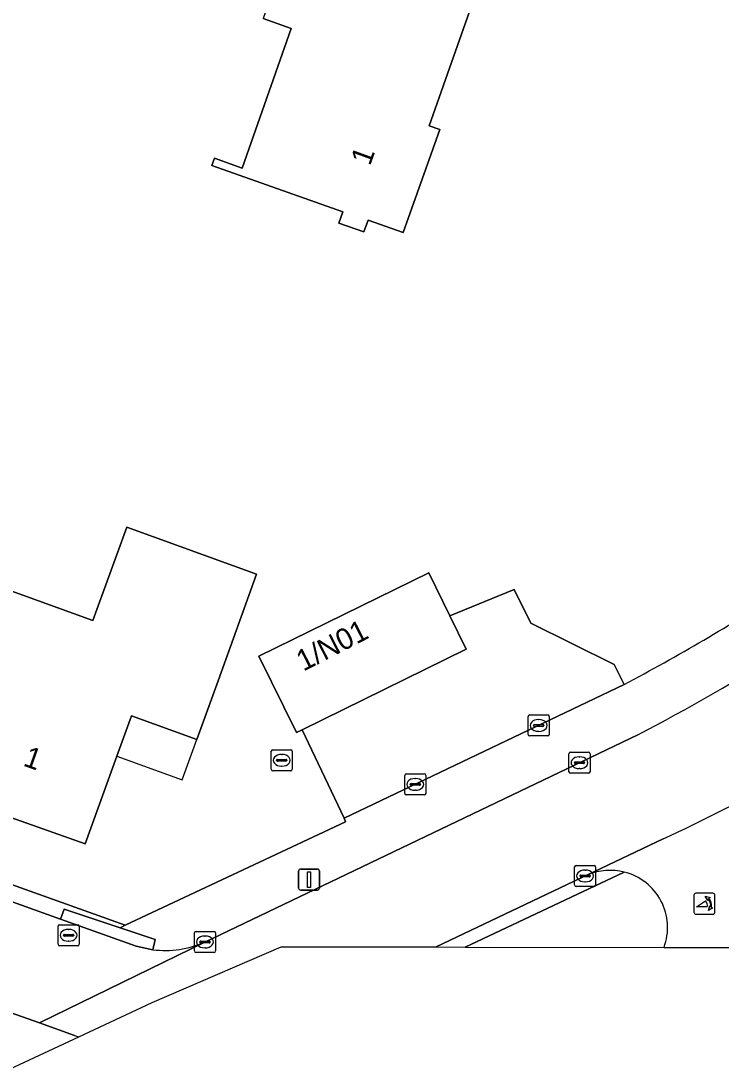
# Model space of a CAD drawing. Extents: x 163266 to 164362, y 381528 to 382286.
# Drawn here: x 163699.17 to 163732.38, y 381635.57 to 381685.27 of the extents above; entities that cross this region are included whole.
import ezdxf

# ---------------------------------------------------------------- set-up
doc = ezdxf.new("R2010")
doc.units = 0
for name, color, linetype in [('IMGEO_Brandkraan', 7, 'Continuous'), ('IMGEO_Erf', 7, 'Continuous'), ('IMGEO_Fietspad_open', 7, 'Continuous'), ('IMGEO_Groenvoorziening', 7, 'Continuous'), ('IMGEO_Kolk', 7, 'Continuous'), ('IMGEO_Lichtmast', 7, 'Continuous'), ('IMGEO_Pand', 7, 'Continuous'), ('IMGEO_Pand_nummerreeks', 7, 'Continuous'), ('IMGEO_Pand_overbouw', 7, 'Continuous'), ('IMGEO_Poller', 7, 'Continuous'), ('IMGEO_Rijbaan_lokaal_open', 7, 'Continuous'), ('IMGEO_Rioolput', 7, 'Continuous'), ('IMGEO_Voetpad_open', 7, 'Continuous')]:
    doc.layers.add(name, color=color, linetype=linetype)

msp = doc.modelspace()

# ---------------------------------------------------------------- linework, layer by layer
at = {"layer": 'IMGEO_Brandkraan'}
for p, q in [((163700.93, 381641.487), (163700.93, 381642.339)), ((163701.005, 381642.413), (163701.857, 381642.413)), ((163701.931, 381642.339), (163701.931, 381641.487)), ((163701.189, 381641.907), (163701.189, 381641.919)), ((163701.627, 381641.87), (163701.229, 381641.87)), ((163701.232, 381641.956), (163701.63, 381641.956)), ((163701.418, 381642.193), (163701.443, 381642.193)), ((163701.673, 381641.919), (163701.673, 381641.907)), ((163701.857, 381641.413), (163701.005, 381641.413)), ((163701.441, 381641.633), (163701.416, 381641.633))]:
    msp.add_line(p, q, dxfattribs=at)
for points in [[(163700.93, 381641.487), (163700.93, 381642.339)], [(163701.005, 381642.413), (163701.857, 381642.413)], [(163701.931, 381642.339), (163701.931, 381641.487)], [(163701.857, 381641.413), (163701.005, 381641.413)]]:
    msp.add_lwpolyline(points, dxfattribs=at)
for centre, radius, start, end in [((163701.007, 381642.337), 0.0765, 91.552, 178.448), ((163701.007, 381642.337), 0.0765, 91.552, 178.448), ((163701.855, 381642.337), 0.0765, 1.552, 88.448), ((163701.855, 381642.337), 0.0765, 1.552, 88.448), ((163701.229, 381641.916), 0.0403, 85.8775, 175.7526), ((163701.226, 381641.906), 0.0366, 178.938, 274.7102), ((163701.63, 381641.913), 0.043, 264.8664, 352.4533), ((163701.634, 381641.918), 0.0386, 1.7309, 96.639), ((163701.007, 381641.489), 0.0765, 181.552, 268.448), ((163701.007, 381641.489), 0.0765, 181.552, 268.448), ((163701.855, 381641.489), 0.0765, 271.552, 358.448), ((163701.855, 381641.489), 0.0765, 271.552, 358.448)]:
    msp.add_arc(centre, radius, start, end, dxfattribs=at)
for centre, major_axis, ratio, start_param, end_param in [((163701.417, 381641.913), (-0.387, 0.002), 0.722429, 4.712389, 7.853982), ((163701.442, 381641.913), (-0.39, 0.002), 0.717154, 1.570796, 4.712389)]:
    msp.add_ellipse(centre, major_axis=major_axis, ratio=ratio, start_param=start_param, end_param=end_param, dxfattribs=at)
at = {"layer": 'IMGEO_Erf'}
for points in [[(163721.325, 381688.2), (163718.541, 381680.3), (163719.034, 381680.126), (163717.309, 381675.231), (163715.635, 381675.821), (163715.441, 381675.271), (163714.254, 381675.689), (163714.442, 381676.224), (163708.226, 381678.415), (163708.349, 381678.765), (163709.658, 381678.288), (163711.993, 381684.911), (163710.659, 381685.381)], [(163629.716, 381668.998), (163704.116, 381642.385), (163714.571, 381647.298), (163714.503, 381647.459), (163712.507, 381651.662), (163712.236, 381651.529), (163710.461, 381655.144), (163718.518, 381659.102), (163719.518, 381657.066), (163722.573, 381658.314), (163723.351, 381656.715), (163727.31, 381654.748), (163727.79, 381653.802)]]:
    msp.add_lwpolyline(points, dxfattribs=at)
msp.add_lwpolyline([(163696.58, 381653.535), (163698.334, 381658.38), (163702.582, 381656.843), (163704.185, 381661.269), (163710.349, 381659.037), (163708.52, 381653.986), (163707.51, 381651.196), (163704.411, 381652.319), (163703.718, 381650.408), (163702.208, 381646.242), (163694.877, 381648.833)], close=True, dxfattribs=at)
msp.add_arc((163678.641, 381746.031), 104.508, 298.05329, 302.79447, dxfattribs=at)
at = {"layer": 'IMGEO_Fietspad_open'}
for points in [[(163729.677, 381641.336), (163732.838, 381641.33), (163733.548, 381644.742), (163734.033, 381647.073), (163734.4, 381648.337)], [(163729.638, 381646.484), (163726.05, 381644.783)], [(163701.705, 381637.16), (163700.047, 381637.754), (163698.391, 381638.347)], [(163698.633, 381635.569), (163701.918, 381637.101)]]:
    msp.add_lwpolyline(points, dxfattribs=at)
for centre, radius, start, end in [((163698.206, 381714.612), 75.029, 294.76703, 299.52352), ((163727.113, 381642.176), 2.815, 76.0335, 112.1751), ((163727.138, 381642.28), 2.708, 339.6035, 76.0318), ((163704.866, 381648.1), 11.387, 253.8852, 254.9999)]:
    msp.add_arc(centre, radius, start, end, dxfattribs=at)
at = {"layer": 'IMGEO_Groenvoorziening'}
for points in [[(163727.792, 381644.908), (163720.249, 381641.354)], [(163720.249, 381641.354), (163729.677, 381641.336)]]:
    msp.add_lwpolyline(points, dxfattribs=at)
msp.add_arc((163727.138, 381642.28), 2.708, 339.6035, 76.0318, dxfattribs=at)
at = {"layer": 'IMGEO_Kolk'}
for p, q in [((163723.23, 381651.437), (163723.23, 381652.289)), ((163723.305, 381652.363), (163724.157, 381652.363)), ((163724.231, 381652.289), (163724.231, 381651.437)), ((163723.489, 381651.857), (163723.489, 381651.869)), ((163723.927, 381651.82), (163723.529, 381651.82)), ((163723.532, 381651.906), (163723.93, 381651.906)), ((163723.718, 381652.143), (163723.743, 381652.143)), ((163723.973, 381651.869), (163723.973, 381651.857)), ((163724.157, 381651.363), (163723.305, 381651.363)), ((163723.741, 381651.583), (163723.716, 381651.583)), ((163725.165, 381649.669), (163725.165, 381650.521)), ((163725.24, 381650.595), (163726.092, 381650.595)), ((163725.653, 381650.375), (163725.678, 381650.375)), ((163726.166, 381650.521), (163726.166, 381649.669)), ((163725.424, 381650.089), (163725.424, 381650.101)), ((163725.862, 381650.052), (163725.464, 381650.052)), ((163725.467, 381650.138), (163725.865, 381650.138)), ((163725.676, 381649.815), (163725.651, 381649.815)), ((163725.908, 381650.101), (163725.908, 381650.089)), ((163717.375, 381648.642), (163717.375, 381649.494)), ((163717.45, 381649.568), (163718.302, 381649.568)), ((163717.863, 381649.348), (163717.888, 381649.348)), ((163718.376, 381649.494), (163718.376, 381648.642)), ((163726.092, 381649.595), (163725.24, 381649.595)), ((163717.634, 381649.062), (163717.634, 381649.074)), ((163718.072, 381649.025), (163717.674, 381649.025)), ((163717.677, 381649.111), (163718.075, 381649.111)), ((163717.886, 381648.788), (163717.861, 381648.788)), ((163718.118, 381649.074), (163718.118, 381649.062)), ((163718.302, 381648.568), (163717.45, 381648.568)), ((163725.432, 381644.299), (163725.432, 381645.151)), ((163725.507, 381645.225), (163726.359, 381645.225)), ((163725.734, 381644.768), (163726.132, 381644.768)), ((163725.92, 381645.005), (163725.945, 381645.005)), ((163726.433, 381645.151), (163726.433, 381644.299)), ((163725.691, 381644.719), (163725.691, 381644.731)), ((163726.129, 381644.682), (163725.731, 381644.682)), ((163725.943, 381644.445), (163725.918, 381644.445)), ((163726.175, 381644.731), (163726.175, 381644.719)), ((163726.359, 381644.225), (163725.507, 381644.225)), ((163707.399, 381641.169), (163707.399, 381642.021)), ((163707.474, 381642.095), (163708.326, 381642.095)), ((163707.887, 381641.875), (163707.912, 381641.875)), ((163708.4, 381642.021), (163708.4, 381641.169)), ((163707.658, 381641.589), (163707.658, 381641.601)), ((163708.096, 381641.552), (163707.698, 381641.552)), ((163707.701, 381641.638), (163708.099, 381641.638)), ((163707.91, 381641.315), (163707.885, 381641.315)), ((163708.142, 381641.601), (163708.142, 381641.589)), ((163708.326, 381641.095), (163707.474, 381641.095))]:
    msp.add_line(p, q, dxfattribs=at)
for points in [[(163723.23, 381651.437), (163723.23, 381652.289)], [(163723.305, 381652.363), (163724.157, 381652.363)], [(163724.231, 381652.289), (163724.231, 381651.437)], [(163724.157, 381651.363), (163723.305, 381651.363)], [(163725.165, 381649.669), (163725.165, 381650.521)], [(163725.24, 381650.595), (163726.092, 381650.595)], [(163726.166, 381650.521), (163726.166, 381649.669)], [(163717.375, 381648.642), (163717.375, 381649.494)], [(163717.45, 381649.568), (163718.302, 381649.568)], [(163718.376, 381649.494), (163718.376, 381648.642)], [(163726.092, 381649.595), (163725.24, 381649.595)], [(163718.302, 381648.568), (163717.45, 381648.568)], [(163725.432, 381644.299), (163725.432, 381645.151)], [(163725.507, 381645.225), (163726.359, 381645.225)], [(163726.433, 381645.151), (163726.433, 381644.299)], [(163726.359, 381644.225), (163725.507, 381644.225)], [(163707.399, 381641.169), (163707.399, 381642.021)], [(163707.474, 381642.095), (163708.326, 381642.095)], [(163708.4, 381642.021), (163708.4, 381641.169)], [(163708.326, 381641.095), (163707.474, 381641.095)]]:
    msp.add_lwpolyline(points, dxfattribs=at)
for centre, radius, start, end in [((163723.307, 381652.287), 0.0765, 91.552, 178.448), ((163723.307, 381652.287), 0.0765, 91.552, 178.448), ((163724.155, 381652.287), 0.0765, 1.552, 88.448), ((163724.155, 381652.287), 0.0765, 1.552, 88.448), ((163723.529, 381651.866), 0.0403, 85.8775, 175.7526), ((163723.526, 381651.856), 0.0366, 178.938, 274.7102), ((163723.93, 381651.863), 0.043, 264.8664, 352.4533), ((163723.934, 381651.868), 0.0386, 1.7309, 96.639), ((163723.307, 381651.439), 0.0765, 181.552, 268.448), ((163723.307, 381651.439), 0.0765, 181.552, 268.448), ((163724.155, 381651.439), 0.0765, 271.552, 358.448), ((163724.155, 381651.439), 0.0765, 271.552, 358.448), ((163725.242, 381650.519), 0.0765, 91.552, 178.448), ((163725.242, 381650.519), 0.0765, 91.552, 178.448), ((163726.09, 381650.519), 0.0765, 1.552, 88.448), ((163726.09, 381650.519), 0.0765, 1.552, 88.448), ((163725.464, 381650.098), 0.0403, 85.8775, 175.7526), ((163725.461, 381650.088), 0.0366, 178.938, 274.7102), ((163725.865, 381650.095), 0.043, 264.8664, 352.4533), ((163725.869, 381650.1), 0.0386, 1.7309, 96.639), ((163717.452, 381649.492), 0.0765, 91.552, 178.448), ((163717.452, 381649.492), 0.0765, 91.552, 178.448), ((163718.3, 381649.492), 0.0765, 1.552, 88.448), ((163718.3, 381649.492), 0.0765, 1.552, 88.448), ((163725.242, 381649.671), 0.0765, 181.552, 268.448), ((163725.242, 381649.671), 0.0765, 181.552, 268.448), ((163726.09, 381649.671), 0.0765, 271.552, 358.448), ((163726.09, 381649.671), 0.0765, 271.552, 358.448), ((163717.674, 381649.071), 0.0403, 85.8775, 175.7526), ((163717.671, 381649.061), 0.0366, 178.938, 274.7102), ((163718.075, 381649.068), 0.043, 264.8664, 352.4533), ((163718.079, 381649.073), 0.0386, 1.7309, 96.639), ((163717.452, 381648.644), 0.0765, 181.552, 268.448), ((163717.452, 381648.644), 0.0765, 181.552, 268.448), ((163718.3, 381648.644), 0.0765, 271.552, 358.448), ((163718.3, 381648.644), 0.0765, 271.552, 358.448), ((163725.509, 381645.149), 0.0765, 91.552, 178.448), ((163725.509, 381645.149), 0.0765, 91.552, 178.448), ((163725.731, 381644.728), 0.0403, 85.8775, 175.7526), ((163726.136, 381644.73), 0.0386, 1.7309, 96.639), ((163726.357, 381645.149), 0.0765, 1.552, 88.448), ((163726.357, 381645.149), 0.0765, 1.552, 88.448), ((163725.509, 381644.301), 0.0765, 181.552, 268.448), ((163725.509, 381644.301), 0.0765, 181.552, 268.448), ((163725.728, 381644.718), 0.0366, 178.938, 274.7102), ((163726.132, 381644.725), 0.043, 264.8664, 352.4533), ((163726.357, 381644.301), 0.0765, 271.552, 358.448), ((163726.357, 381644.301), 0.0765, 271.552, 358.448), ((163707.476, 381642.019), 0.0765, 91.552, 178.448), ((163707.476, 381642.019), 0.0765, 91.552, 178.448), ((163708.324, 381642.019), 0.0765, 1.552, 88.448), ((163708.324, 381642.019), 0.0765, 1.552, 88.448), ((163707.698, 381641.598), 0.0403, 85.8775, 175.7526), ((163707.695, 381641.588), 0.0366, 178.938, 274.7102), ((163708.099, 381641.595), 0.043, 264.8664, 352.4533), ((163708.103, 381641.6), 0.0386, 1.7309, 96.639), ((163707.476, 381641.171), 0.0765, 181.552, 268.448), ((163707.476, 381641.171), 0.0765, 181.552, 268.448), ((163708.324, 381641.171), 0.0765, 271.552, 358.448), ((163708.324, 381641.171), 0.0765, 271.552, 358.448)]:
    msp.add_arc(centre, radius, start, end, dxfattribs=at)
for centre, major_axis, ratio, start_param, end_param in [((163723.717, 381651.863), (-0.387, 0.002), 0.722429, 4.712389, 7.853982), ((163723.742, 381651.863), (-0.39, 0.002), 0.717154, 1.570796, 4.712389), ((163725.652, 381650.095), (-0.387, 0.002), 0.722429, 4.712389, 7.853982), ((163725.677, 381650.095), (-0.39, 0.002), 0.717154, 1.570796, 4.712389), ((163717.862, 381649.068), (-0.387, 0.002), 0.722429, 4.712389, 7.853982), ((163717.887, 381649.068), (-0.39, 0.002), 0.717154, 1.570796, 4.712389), ((163725.919, 381644.725), (-0.387, 0.002), 0.722429, 4.712389, 7.853982), ((163725.944, 381644.725), (-0.39, 0.002), 0.717154, 1.570796, 4.712389), ((163707.886, 381641.595), (-0.387, 0.002), 0.722429, 4.712389, 7.853982), ((163707.911, 381641.595), (-0.39, 0.002), 0.717154, 1.570796, 4.712389)]:
    msp.add_ellipse(centre, major_axis=major_axis, ratio=ratio, start_param=start_param, end_param=end_param, dxfattribs=at)
at = {"layer": 'IMGEO_Lichtmast'}
for p, q in [((163712.342, 381644.153), (163712.342, 381644.953)), ((163712.342, 381644.953), (163712.342, 381644.153)), ((163712.442, 381645.053), (163713.232, 381645.053)), ((163713.232, 381645.053), (163712.442, 381645.053)), ((163713.332, 381644.953), (163713.332, 381644.153)), ((163713.332, 381644.153), (163713.332, 381644.953)), ((163713.232, 381644.053), (163712.442, 381644.053)), ((163712.442, 381644.053), (163713.232, 381644.053))]:
    msp.add_line(p, q, dxfattribs=at)
msp.add_lwpolyline([(163712.762, 381644.928), (163712.912, 381644.928), (163712.912, 381644.178), (163712.762, 381644.178), (163712.762, 381644.928)], dxfattribs=at)
for centre, start, end in [((163712.442, 381644.953), 90, 180), ((163712.442, 381644.953), 90, 180), ((163713.232, 381644.953), 0, 90), ((163713.232, 381644.953), 360, 90), ((163712.442, 381644.153), 180, 270), ((163712.442, 381644.153), 180, 270), ((163713.232, 381644.153), 270, 0), ((163713.232, 381644.153), 270, 0)]:
    msp.add_arc(centre, 0.1, start, end, dxfattribs=at)
at = {"layer": 'IMGEO_Pand'}
for points in [[(163721.325, 381688.2), (163712.717, 381691.22), (163710.659, 381685.381), (163711.993, 381684.911), (163709.658, 381678.288), (163708.349, 381678.765), (163708.226, 381678.415), (163714.442, 381676.224), (163714.254, 381675.689), (163715.441, 381675.271), (163715.635, 381675.821), (163717.309, 381675.231), (163719.034, 381680.126), (163718.541, 381680.3)], [(163708.52, 381653.986), (163710.349, 381659.037), (163704.185, 381661.269), (163702.582, 381656.843), (163698.334, 381658.38), (163696.58, 381653.535), (163694.877, 381648.833), (163702.208, 381646.242), (163703.718, 381650.408), (163704.411, 381652.319), (163707.51, 381651.196)], [(163712.507, 381651.662), (163720.294, 381655.486), (163719.518, 381657.066), (163718.518, 381659.102), (163710.461, 381655.144), (163712.236, 381651.529)]]:
    msp.add_lwpolyline(points, close=True, dxfattribs=at)
at = {"layer": 'IMGEO_Pand_overbouw'}
msp.add_lwpolyline([(163707.51, 381651.196), (163704.411, 381652.319), (163703.718, 381650.408), (163706.818, 381649.284)], close=True, dxfattribs=at)
at = {"layer": 'IMGEO_Poller'}
for p, q in [((163731.094, 381643.813), (163731.094, 381643.006)), ((163731.094, 381643.813), (163731.094, 381643.006)), ((163731.996, 381643.908), (163731.188, 381643.908)), ((163731.996, 381643.908), (163731.188, 381643.908)), ((163732.09, 381643.006), (163732.09, 381643.813)), ((163732.09, 381643.006), (163732.09, 381643.813)), ((163731.188, 381642.911), (163731.996, 381642.911)), ((163731.188, 381642.911), (163731.996, 381642.911))]:
    msp.add_line(p, q, dxfattribs=at)
for points in [[(163731.729, 381643.264), (163731.216, 381643.264), (163731.646, 381643.539)], [(163731.773, 381643.637), (163731.761, 381643.564), (163731.636, 381643.769)], [(163731.636, 381643.769), (163731.867, 381643.703), (163731.796, 381643.671)], [(163731.789, 381643.092), (163731.855, 381643.323), (163731.885, 381643.255)], [(163731.921, 381643.228), (163731.993, 381643.217), (163731.789, 381643.092)]]:
    msp.add_lwpolyline(points, dxfattribs=at)
for centre, radius, start, end in [((163731.188, 381643.813), 0.0946, 90, 180), ((163731.188, 381643.813), 0.0946, 90, 180), ((163731.996, 381643.813), 0.0946, 0, 90), ((163731.996, 381643.813), 0.0946, 0, 90), ((163731.401, 381643.314), 0.332, 351.3247, 42.4854), ((163731.415, 381643.324), 0.476, 351.7527, 41.1691), ((163731.415, 381643.324), 0.516, 349.3569, 42.2912), ((163731.188, 381643.006), 0.0946, 180, 270), ((163731.188, 381643.006), 0.0946, 180, 270), ((163731.996, 381643.006), 0.0946, 270, 0), ((163731.996, 381643.006), 0.0946, 270, 0)]:
    msp.add_arc(centre, radius, start, end, dxfattribs=at)
at = {"layer": 'IMGEO_Rijbaan_lokaal_open'}
for points in [[(163705.423, 381641.228), (163704.64, 381641.399), (163701.053, 381642.681), (163690.54, 381646.438), (163686.952, 381647.72), (163675.841, 381651.691), (163672.283, 381652.963), (163665.837, 381655.241), (163664.921, 381655.593), (163661.583, 381656.764), (163661.21, 381656.897), (163657.637, 381658.197), (163650.107, 381660.888), (163646.599, 381662.142), (163643.027, 381663.418), (163633.033, 381666.99), (163629.463, 381668.266), (163629.085, 381668.401)], [(163629.853, 381662.817), (163648.186, 381656.239), (163687.483, 381642.223), (163696.905, 381638.85), (163698.391, 381638.347), (163700.047, 381637.754), (163707.897, 381641.593)], [(163728.431, 381651.417), (163707.897, 381641.593), (163700.047, 381637.754), (163701.705, 381637.16)], [(163718.862, 381641.357), (163726.05, 381644.783), (163729.638, 381646.484)], [(163701.918, 381637.101), (163705.392, 381638.72), (163711.507, 381641.371), (163718.862, 381641.357)]]:
    msp.add_lwpolyline(points, dxfattribs=at)
for centre, radius, start, end in [((163679.991, 381744.224), 104.688, 297.5623, 306.4746), ((163698.206, 381714.612), 75.029, 294.76703, 299.52352), ((163706.014, 381645.787), 4.597, 262.61, 294.1751), ((163704.866, 381648.1), 11.387, 253.8852, 254.9999)]:
    msp.add_arc(centre, radius, start, end, dxfattribs=at)
at = {"layer": 'IMGEO_Rioolput'}
for p, q in [((163711.041, 381649.786), (163711.041, 381650.638)), ((163711.116, 381650.712), (163711.968, 381650.712)), ((163711.343, 381650.255), (163711.741, 381650.255)), ((163711.529, 381650.492), (163711.554, 381650.492)), ((163712.042, 381650.638), (163712.042, 381649.786)), ((163711.3, 381650.206), (163711.3, 381650.218)), ((163711.738, 381650.169), (163711.34, 381650.169)), ((163711.552, 381649.932), (163711.527, 381649.932)), ((163711.784, 381650.218), (163711.784, 381650.206)), ((163711.968, 381649.712), (163711.116, 381649.712))]:
    msp.add_line(p, q, dxfattribs=at)
for points in [[(163711.041, 381649.786), (163711.041, 381650.638)], [(163711.116, 381650.712), (163711.968, 381650.712)], [(163712.042, 381650.638), (163712.042, 381649.786)], [(163711.968, 381649.712), (163711.116, 381649.712)]]:
    msp.add_lwpolyline(points, dxfattribs=at)
for centre, radius, start, end in [((163711.118, 381650.636), 0.0765, 91.552, 178.448), ((163711.118, 381650.636), 0.0765, 91.552, 178.448), ((163711.34, 381650.215), 0.0403, 85.8775, 175.7526), ((163711.745, 381650.217), 0.0386, 1.7309, 96.639), ((163711.966, 381650.636), 0.0765, 1.552, 88.448), ((163711.966, 381650.636), 0.0765, 1.552, 88.448), ((163711.118, 381649.788), 0.0765, 181.552, 268.448), ((163711.118, 381649.788), 0.0765, 181.552, 268.448), ((163711.337, 381650.205), 0.0366, 178.938, 274.7102), ((163711.741, 381650.212), 0.043, 264.8664, 352.4533), ((163711.966, 381649.788), 0.0765, 271.552, 358.448), ((163711.966, 381649.788), 0.0765, 271.552, 358.448)]:
    msp.add_arc(centre, radius, start, end, dxfattribs=at)
for centre, major_axis, ratio, start_param, end_param in [((163711.528, 381650.212), (-0.387, 0.002), 0.722429, 4.712389, 7.853982), ((163711.553, 381650.212), (-0.39, 0.002), 0.717154, 1.570796, 4.712389)]:
    msp.add_ellipse(centre, major_axis=major_axis, ratio=ratio, start_param=start_param, end_param=end_param, dxfattribs=at)
at = {"layer": 'IMGEO_Voetpad_open'}
for points in [[(163690.54, 381646.438), (163701.053, 381642.681), (163701.221, 381643.151), (163703.879, 381642.266), (163704.116, 381642.385), (163629.716, 381668.998)], [(163727.79, 381653.802), (163714.503, 381647.459), (163714.571, 381647.298), (163704.116, 381642.385), (163703.879, 381642.266), (163705.529, 381641.716), (163705.423, 381641.228)], [(163707.897, 381641.593), (163728.431, 381651.417)], [(163726.05, 381644.783), (163718.862, 381641.357), (163720.249, 381641.354)], [(163720.249, 381641.354), (163727.792, 381644.908)]]:
    msp.add_lwpolyline(points, dxfattribs=at)
for points in [[(163727.79, 381653.802), (163727.31, 381654.748), (163723.351, 381656.715), (163722.573, 381658.314), (163719.518, 381657.066), (163720.294, 381655.486), (163712.507, 381651.662), (163714.503, 381647.459)], [(163703.879, 381642.266), (163701.221, 381643.151), (163701.053, 381642.681), (163704.64, 381641.399), (163705.423, 381641.228), (163705.529, 381641.716)]]:
    msp.add_lwpolyline(points, close=True, dxfattribs=at)
for centre, radius, start, end in [((163679.991, 381744.224), 104.688, 297.5623, 306.4746), ((163678.641, 381746.031), 104.508, 298.05329, 302.79447), ((163727.113, 381642.176), 2.815, 76.0335, 112.1751), ((163706.014, 381645.787), 4.597, 262.61, 294.1751)]:
    msp.add_arc(centre, radius, start, end, dxfattribs=at)

# ---------------------------------------------------------------- texts
at = {"layer": 'IMGEO_Pand_nummerreeks'}
for s, rotation, p in [('1', 70.0787, (163715.725, 381678.366)), ('1/N01', 27.165, (163712.567, 381654.41)), ('1', 340.5366, (163699.23, 381649.968))]:
    msp.add_text(s, height=1, rotation=rotation, dxfattribs=at).set_placement(p)

doc.saveas('drawing.dxf')
